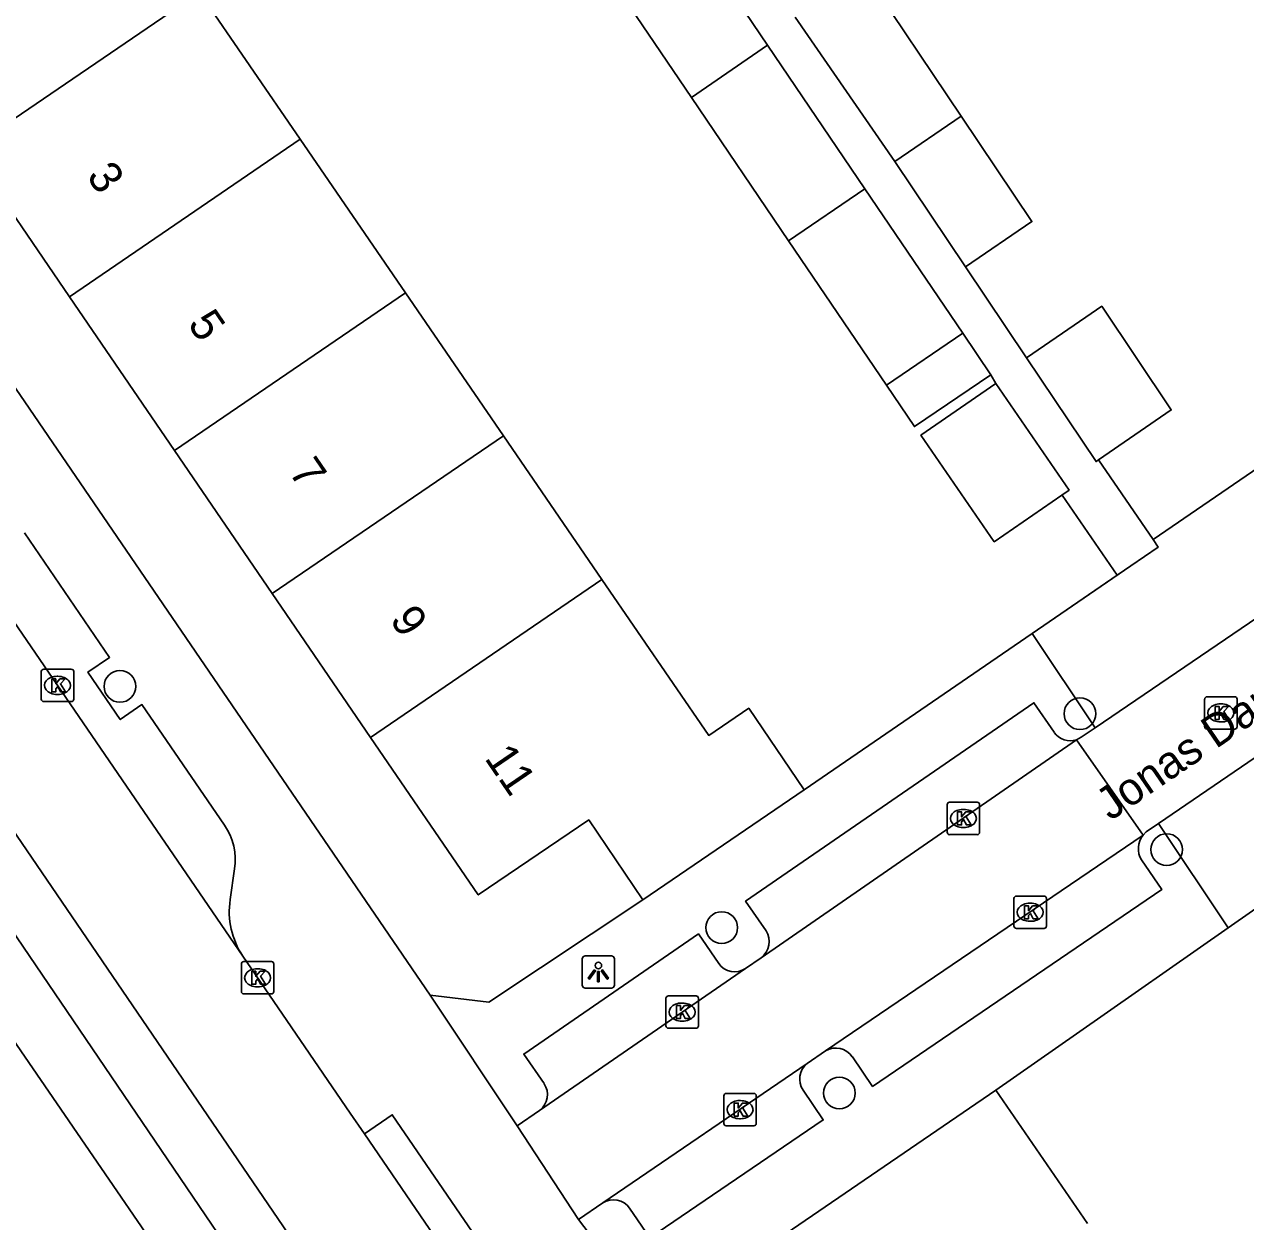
# Model space of a CAD drawing. Extents: x 157466 to 158888, y 383063 to 384677.
# Drawn here: x 158131.78 to 158169.45, y 383840.23 to 383877.18 of the extents above; entities that cross this region are included whole.
import ezdxf

# ---------------------------------------------------------------- set-up
doc = ezdxf.new("R2010")
doc.units = 0
for name, color, linetype in [('IMGEO_Boom', 7, 'Continuous'), ('IMGEO_Kolk', 7, 'Continuous'), ('IMGEO_Lichtpunt', 7, 'Continuous'), ('IMGEO_Muur', 7, 'Continuous'), ('IMGEO_Openbare_ruimte_label', 7, 'Continuous'), ('IMGEO_Pand', 7, 'Continuous'), ('IMGEO_Pand_nummerreeks', 7, 'Continuous'), ('IMGEO_Rijbaan_lokaal_open', 7, 'Continuous'), ('IMGEO_Voetpad_open', 7, 'Continuous')]:
    doc.layers.add(name, color=color, linetype=linetype)

msp = doc.modelspace()

# ---------------------------------------------------------------- linework, layer by layer
at = {"layer": 'IMGEO_Boom'}
for centre in [(158134.726, 383856.744), (158164.34, 383855.9), (158167.017, 383851.709), (158153.293, 383849.301), (158156.921, 383844.195)]:
    msp.add_circle(centre, 0.489, dxfattribs=at)
at = {"layer": 'IMGEO_Kolk'}
for p, q in [((158132.301, 383856.35), (158132.301, 383857.202)), ((158132.376, 383857.276), (158133.228, 383857.276)), ((158132.789, 383857.056), (158132.814, 383857.056)), ((158133.302, 383857.202), (158133.302, 383856.35)), ((158133.228, 383856.276), (158132.376, 383856.276)), ((158132.812, 383856.496), (158132.787, 383856.496)), ((158168.188, 383855.5), (158168.188, 383856.352)), ((158168.263, 383856.426), (158169.115, 383856.426)), ((158169.189, 383856.352), (158169.189, 383855.5)), ((158168.676, 383856.206), (158168.701, 383856.206)), ((158168.699, 383855.646), (158168.674, 383855.646)), ((158169.115, 383855.426), (158168.263, 383855.426)), ((158160.244, 383852.243), (158160.244, 383853.095)), ((158160.319, 383853.169), (158161.171, 383853.169)), ((158160.732, 383852.949), (158160.757, 383852.949)), ((158161.245, 383853.095), (158161.245, 383852.243)), ((158161.171, 383852.169), (158160.319, 383852.169)), ((158160.755, 383852.389), (158160.73, 383852.389)), ((158162.381, 383850.274), (158163.233, 383850.274)), ((158162.306, 383849.348), (158162.306, 383850.2)), ((158162.794, 383850.054), (158162.819, 383850.054)), ((158163.307, 383850.2), (158163.307, 383849.348)), ((158162.817, 383849.494), (158162.792, 383849.494)), ((158163.233, 383849.274), (158162.381, 383849.274)), ((158138.474, 383847.326), (158138.474, 383848.178)), ((158138.549, 383848.252), (158139.401, 383848.252)), ((158138.962, 383848.032), (158138.987, 383848.032)), ((158139.475, 383848.178), (158139.475, 383847.326)), ((158139.401, 383847.252), (158138.549, 383847.252)), ((158138.985, 383847.472), (158138.96, 383847.472)), ((158151.571, 383846.267), (158151.571, 383847.119)), ((158151.646, 383847.193), (158152.498, 383847.193)), ((158152.059, 383846.973), (158152.084, 383846.973)), ((158152.572, 383847.119), (158152.572, 383846.267)), ((158152.498, 383846.193), (158151.646, 383846.193)), ((158152.082, 383846.413), (158152.057, 383846.413)), ((158153.355, 383843.256), (158153.355, 383844.108)), ((158153.43, 383844.182), (158154.282, 383844.182)), ((158153.843, 383843.962), (158153.868, 383843.962)), ((158154.356, 383844.108), (158154.356, 383843.256)), ((158154.282, 383843.182), (158153.43, 383843.182)), ((158153.866, 383843.402), (158153.841, 383843.402))]:
    msp.add_line(p, q, dxfattribs=at)
for points in [[(158132.301, 383856.35), (158132.301, 383857.202)], [(158132.376, 383857.276), (158133.228, 383857.276)], [(158133.302, 383857.202), (158133.302, 383856.35)], [(158132.622, 383856.976), (158132.745, 383856.976), (158132.745, 383856.825), (158132.875, 383856.976), (158133.039, 383856.976), (158132.893, 383856.825), (158133.046, 383856.576), (158132.894, 383856.576), (158132.809, 383856.74), (158132.745, 383856.673), (158132.745, 383856.576), (158132.622, 383856.576), (158132.622, 383856.976)], [(158133.228, 383856.276), (158132.376, 383856.276)], [(158168.188, 383855.5), (158168.188, 383856.352)], [(158168.263, 383856.426), (158169.115, 383856.426)], [(158169.189, 383856.352), (158169.189, 383855.5)], [(158168.509, 383856.126), (158168.632, 383856.126), (158168.632, 383855.975), (158168.762, 383856.126), (158168.926, 383856.126), (158168.78, 383855.975), (158168.933, 383855.726), (158168.781, 383855.726), (158168.696, 383855.89), (158168.632, 383855.823), (158168.632, 383855.726), (158168.509, 383855.726), (158168.509, 383856.126)], [(158169.115, 383855.426), (158168.263, 383855.426)], [(158160.244, 383852.243), (158160.244, 383853.095)], [(158160.319, 383853.169), (158161.171, 383853.169)], [(158161.245, 383853.095), (158161.245, 383852.243)], [(158160.565, 383852.869), (158160.688, 383852.869), (158160.688, 383852.718), (158160.818, 383852.869), (158160.982, 383852.869), (158160.836, 383852.718), (158160.989, 383852.469), (158160.837, 383852.469), (158160.752, 383852.633), (158160.688, 383852.566), (158160.688, 383852.469), (158160.565, 383852.469), (158160.565, 383852.869)], [(158161.171, 383852.169), (158160.319, 383852.169)], [(158162.381, 383850.274), (158163.233, 383850.274)], [(158162.306, 383849.348), (158162.306, 383850.2)], [(158162.627, 383849.974), (158162.75, 383849.974), (158162.75, 383849.823), (158162.88, 383849.974), (158163.044, 383849.974), (158162.898, 383849.823), (158163.051, 383849.574), (158162.899, 383849.574), (158162.814, 383849.738), (158162.75, 383849.671), (158162.75, 383849.574), (158162.627, 383849.574), (158162.627, 383849.974)], [(158163.307, 383850.2), (158163.307, 383849.348)], [(158163.233, 383849.274), (158162.381, 383849.274)], [(158138.474, 383847.326), (158138.474, 383848.178)], [(158138.549, 383848.252), (158139.401, 383848.252)], [(158139.475, 383848.178), (158139.475, 383847.326)], [(158138.795, 383847.952), (158138.918, 383847.952), (158138.918, 383847.801), (158139.048, 383847.952), (158139.212, 383847.952), (158139.066, 383847.801), (158139.219, 383847.552), (158139.067, 383847.552), (158138.982, 383847.716), (158138.918, 383847.649), (158138.918, 383847.552), (158138.795, 383847.552), (158138.795, 383847.952)], [(158139.401, 383847.252), (158138.549, 383847.252)], [(158151.571, 383846.267), (158151.571, 383847.119)], [(158151.646, 383847.193), (158152.498, 383847.193)], [(158151.892, 383846.893), (158152.015, 383846.893), (158152.015, 383846.742), (158152.145, 383846.893), (158152.309, 383846.893), (158152.163, 383846.742), (158152.316, 383846.493), (158152.164, 383846.493), (158152.079, 383846.657), (158152.015, 383846.59), (158152.015, 383846.493), (158151.892, 383846.493), (158151.892, 383846.893)], [(158152.572, 383847.119), (158152.572, 383846.267)], [(158152.498, 383846.193), (158151.646, 383846.193)], [(158153.355, 383843.256), (158153.355, 383844.108)], [(158153.43, 383844.182), (158154.282, 383844.182)], [(158153.676, 383843.882), (158153.799, 383843.882), (158153.799, 383843.731), (158153.929, 383843.882), (158154.093, 383843.882), (158153.947, 383843.731), (158154.1, 383843.482), (158153.948, 383843.482), (158153.863, 383843.646), (158153.799, 383843.579), (158153.799, 383843.482), (158153.676, 383843.482), (158153.676, 383843.882)], [(158154.356, 383844.108), (158154.356, 383843.256)], [(158154.282, 383843.182), (158153.43, 383843.182)]]:
    msp.add_lwpolyline(points, dxfattribs=at)
for centre, start, end in [((158132.378, 383857.2), 91.552, 178.448), ((158132.378, 383857.2), 91.552, 178.448), ((158133.226, 383857.2), 1.552, 88.448), ((158133.226, 383857.2), 1.552, 88.448), ((158132.378, 383856.352), 181.552, 268.448), ((158132.378, 383856.352), 181.552, 268.448), ((158133.226, 383856.352), 271.552, 358.448), ((158133.226, 383856.352), 271.552, 358.448), ((158168.265, 383856.35), 91.552, 178.448), ((158168.265, 383856.35), 91.552, 178.448), ((158169.113, 383856.35), 1.552, 88.448), ((158169.113, 383856.35), 1.552, 88.448), ((158168.265, 383855.502), 181.552, 268.448), ((158168.265, 383855.502), 181.552, 268.448), ((158169.113, 383855.502), 271.552, 358.448), ((158169.113, 383855.502), 271.552, 358.448), ((158160.321, 383853.093), 91.552, 178.448), ((158160.321, 383853.093), 91.552, 178.448), ((158161.169, 383853.093), 1.552, 88.448), ((158161.169, 383853.093), 1.552, 88.448), ((158160.321, 383852.245), 181.552, 268.448), ((158160.321, 383852.245), 181.552, 268.448), ((158161.169, 383852.245), 271.552, 358.448), ((158161.169, 383852.245), 271.552, 358.448), ((158162.383, 383850.198), 91.552, 178.448), ((158162.383, 383850.198), 91.552, 178.448), ((158163.231, 383850.198), 1.552, 88.448), ((158163.231, 383850.198), 1.552, 88.448), ((158162.383, 383849.35), 181.552, 268.448), ((158162.383, 383849.35), 181.552, 268.448), ((158163.231, 383849.35), 271.552, 358.448), ((158163.231, 383849.35), 271.552, 358.448), ((158138.551, 383848.176), 91.552, 178.448), ((158138.551, 383848.176), 91.552, 178.448), ((158139.399, 383848.176), 1.552, 88.448), ((158139.399, 383848.176), 1.552, 88.448), ((158138.551, 383847.328), 181.552, 268.448), ((158138.551, 383847.328), 181.552, 268.448), ((158139.399, 383847.328), 271.552, 358.448), ((158139.399, 383847.328), 271.552, 358.448), ((158151.648, 383847.117), 91.552, 178.448), ((158151.648, 383847.117), 91.552, 178.448), ((158152.496, 383847.117), 1.552, 88.448), ((158152.496, 383847.117), 1.552, 88.448), ((158151.648, 383846.269), 181.552, 268.448), ((158151.648, 383846.269), 181.552, 268.448), ((158152.496, 383846.269), 271.552, 358.448), ((158152.496, 383846.269), 271.552, 358.448), ((158153.432, 383844.106), 91.552, 178.448), ((158153.432, 383844.106), 91.552, 178.448), ((158154.28, 383844.106), 1.552, 88.448), ((158154.28, 383844.106), 1.552, 88.448), ((158153.432, 383843.258), 181.552, 268.448), ((158153.432, 383843.258), 181.552, 268.448), ((158154.28, 383843.258), 271.552, 358.448), ((158154.28, 383843.258), 271.552, 358.448)]:
    msp.add_arc(centre, 0.0765, start, end, dxfattribs=at)
for centre, major_axis, ratio, start_param, end_param in [((158132.788, 383856.776), (-0.387, 0.002), 0.722429, 4.712389, 7.853982), ((158132.813, 383856.776), (-0.39, 0.002), 0.717154, 1.570796, 4.712389), ((158168.675, 383855.926), (-0.387, 0.002), 0.722429, 4.712389, 7.853982), ((158168.7, 383855.926), (-0.39, 0.002), 0.717154, 1.570796, 4.712389), ((158160.731, 383852.669), (-0.387, 0.002), 0.722429, 4.712389, 7.853982), ((158160.756, 383852.669), (-0.39, 0.002), 0.717154, 1.570796, 4.712389), ((158162.793, 383849.774), (-0.387, 0.002), 0.722429, 4.712389, 7.853982), ((158162.818, 383849.774), (-0.39, 0.002), 0.717154, 1.570796, 4.712389), ((158138.961, 383847.752), (-0.387, 0.002), 0.722429, 4.712389, 7.853982), ((158138.986, 383847.752), (-0.39, 0.002), 0.717154, 1.570796, 4.712389), ((158152.058, 383846.693), (-0.387, 0.002), 0.722429, 4.712389, 7.853982), ((158152.083, 383846.693), (-0.39, 0.002), 0.717154, 1.570796, 4.712389), ((158153.842, 383843.682), (-0.387, 0.002), 0.722429, 4.712389, 7.853982), ((158153.867, 383843.682), (-0.39, 0.002), 0.717154, 1.570796, 4.712389)]:
    msp.add_ellipse(centre, major_axis=major_axis, ratio=ratio, start_param=start_param, end_param=end_param, dxfattribs=at)
at = {"layer": 'IMGEO_Lichtpunt'}
for p, q in [((158149.889, 383848.429), (158149.081, 383848.429)), ((158149.889, 383848.429), (158149.081, 383848.429)), ((158148.987, 383848.334), (158148.987, 383847.527)), ((158148.987, 383848.334), (158148.987, 383847.527)), ((158149.983, 383847.527), (158149.983, 383848.334)), ((158149.983, 383847.527), (158149.983, 383848.334)), ((158149.081, 383847.433), (158149.889, 383847.433)), ((158149.081, 383847.433), (158149.889, 383847.433))]:
    msp.add_line(p, q, dxfattribs=at)
for points in [[(158149.361, 383847.998), (158149.4, 383847.97), (158149.212, 383847.708), (158149.174, 383847.735), (158149.361, 383847.998)], [(158149.573, 383847.97), (158149.611, 383847.997), (158149.798, 383847.735), (158149.759, 383847.707), (158149.573, 383847.97)], [(158149.463, 383847.95), (158149.51, 383847.95), (158149.51, 383847.628), (158149.463, 383847.628), (158149.463, 383847.95)]]:
    msp.add_lwpolyline(points, dxfattribs=at)
msp.add_circle((158149.486, 383848.132), 0.0994, dxfattribs=at)
for centre, start, end in [((158149.081, 383848.334), 90, 180), ((158149.081, 383848.334), 90, 180), ((158149.889, 383848.334), 0, 90), ((158149.889, 383848.334), 0, 90), ((158149.081, 383847.527), 180, 270), ((158149.081, 383847.527), 180, 270), ((158149.889, 383847.527), 270, 0), ((158149.889, 383847.527), 270, 360)]:
    msp.add_arc(centre, 0.0946, start, end, dxfattribs=at)
at = {"layer": 'IMGEO_Muur'}
for points in [[(158162.867, 383858.377), (158165.711, 383860.328)], [(158155.839, 383853.557), (158162.867, 383858.377)], [(158164.231, 383846.023), (158161.747, 383844.288)]]:
    msp.add_lwpolyline(points, dxfattribs=at)
at = {"layer": 'IMGEO_Pand'}
for points in [[(158151.49, 383881.283), (158154.708, 383876.532)], [(158152.354, 383874.924), (158149.136, 383879.674)], [(158160.678, 383874.344), (158157.662, 383878.842)], [(158137.177, 383878.174), (158130.062, 383873.313)], [(158137.177, 383878.174), (158140.29, 383873.63)], [(158155.553, 383877.403), (158158.626, 383872.944)], [(158152.354, 383874.924), (158154.708, 383876.532)], [(158154.708, 383876.532), (158157.709, 383872.101)], [(158155.355, 383870.493), (158152.354, 383874.924)], [(158160.678, 383874.344), (158158.626, 383872.944)], [(158160.809, 383869.69), (158162.861, 383871.09), (158160.678, 383874.344)], [(158133.17, 383868.765), (158140.29, 383873.63)], [(158140.29, 383873.63), (158143.534, 383868.895)], [(158133.17, 383868.765), (158130.062, 383873.313)], [(158158.626, 383872.944), (158160.809, 383869.69)], [(158157.709, 383872.101), (158155.355, 383870.493)], [(158157.709, 383872.101), (158160.725, 383867.649)], [(158158.371, 383866.041), (158155.355, 383870.493)], [(158136.409, 383864.025), (158133.17, 383868.765)], [(158143.534, 383868.895), (158136.409, 383864.025)], [(158143.534, 383868.895), (158146.557, 383864.481)], [(158164.916, 383863.738), (158167.156, 383865.28), (158165.013, 383868.476), (158164.525, 383868.143), (158162.688, 383866.89)], [(158158.371, 383866.041), (158160.725, 383867.649)], [(158160.725, 383867.649), (158161.596, 383866.363)], [(158162.688, 383866.89), (158164.838, 383863.684), (158164.916, 383863.738)], [(158161.596, 383866.363), (158159.236, 383864.764), (158158.371, 383866.041)], [(158161.747, 383866.089), (158159.434, 383864.497), (158161.695, 383861.211), (158163.786, 383862.65)], [(158161.747, 383866.089), (158164.008, 383862.803), (158163.786, 383862.65)], [(158139.427, 383859.609), (158146.557, 383864.481)], [(158146.557, 383864.481), (158149.596, 383860.044)], [(158139.427, 383859.609), (158136.409, 383864.025)], [(158142.461, 383855.168), (158149.596, 383860.044)], [(158149.596, 383860.044), (158152.892, 383855.233), (158154.123, 383856.068), (158155.839, 383853.557)], [(158142.461, 383855.168), (158139.427, 383859.609)], [(158150.862, 383850.156), (158149.189, 383852.624), (158145.782, 383850.309), (158142.461, 383855.168)], [(158155.839, 383853.557), (158150.862, 383850.156)], [(158154.662, 383839.435), (158161.747, 383844.288)], [(158164.573, 383840.163), (158161.747, 383844.288)]]:
    msp.add_lwpolyline(points, dxfattribs=at)
at = {"layer": 'IMGEO_Rijbaan_lokaal_open'}
for points in [[(158164.806, 383855.465), (158176.586, 383863.476)], [(158138.516, 383848.421), (158128.796, 383862.631)], [(158159.408, 383811.358), (158151.075, 383823.483), (158125.645, 383860.78)], [(158178.463, 383860.506), (158166.769, 383852.518)], [(158164.231, 383855.099), (158164.383, 383855.174), (158164.806, 383855.465)], [(158154.505, 383848.369), (158164.231, 383855.099)], [(158164.231, 383855.099), (158166.287, 383852.155)], [(158166.769, 383852.518), (158166.388, 383852.257), (158166.287, 383852.155)], [(158166.287, 383852.155), (158156.492, 383845.497)], [(158138.516, 383848.421), (158139.74, 383846.631), (158141.833, 383843.571), (158142.267, 383842.936)], [(158154.028, 383848.039), (158154.505, 383848.369)], [(158147.671, 383843.66), (158154.028, 383848.039)], [(158156.492, 383845.497), (158155.925, 383845.11)], [(158155.925, 383845.11), (158149.62, 383840.802)], [(158146.983, 383843.186), (158147.671, 383843.66)], [(158148.872, 383840.291), (158146.983, 383843.186)], [(158146.706, 383836.446), (158142.267, 383842.936)], [(158149.62, 383840.802), (158148.872, 383840.291)]]:
    msp.add_lwpolyline(points, dxfattribs=at)
at = {"layer": 'IMGEO_Voetpad_open'}
for points in [[(158124.685, 383875.913), (158144.298, 383847.211)], [(158113.406, 383872.129), (158156.487, 383809.272)], [(158160.809, 383869.69), (158162.688, 383866.89)], [(158166.598, 383861.278), (158174.453, 383866.663)], [(158161.596, 383866.363), (158161.747, 383866.089)], [(158164.916, 383863.738), (158166.598, 383861.278)], [(158163.786, 383862.65), (158163.791, 383862.642), (158165.485, 383860.173)], [(158131.781, 383861.483), (158134.408, 383857.641), (158133.74, 383857.184), (158134.736, 383855.722), (158135.407, 383856.181), (158137.953, 383852.458)], [(158165.485, 383860.173), (158166.758, 383861.044), (158166.598, 383861.278)], [(158165.485, 383860.173), (158162.867, 383858.377)], [(158155.839, 383853.557), (158162.867, 383858.377)], [(158162.867, 383858.377), (158164.806, 383855.465)], [(158156.312, 383812.618), (158149.56, 383822.442), (158125.726, 383857.567)], [(158154.657, 383849.202), (158154.029, 383850.113), (158162.92, 383856.239), (158163.549, 383855.327)], [(158166.769, 383852.518), (158168.916, 383849.294)], [(158166.24, 383851.388), (158166.863, 383850.472), (158157.943, 383844.4), (158157.32, 383845.316)], [(158138.264, 383851.111), (158138.126, 383850.163)], [(158168.916, 383849.294), (158171.715, 383851.248)], [(158144.298, 383847.211), (158146.107, 383846.998), (158150.862, 383850.156)], [(158147.81, 383844.484), (158147.182, 383845.395), (158152.571, 383849.108), (158153.199, 383848.197)], [(158161.747, 383844.288), (158164.231, 383846.023), (158168.916, 383849.294)], [(158146.983, 383843.186), (158144.298, 383847.211)], [(158155.802, 383844.282), (158156.425, 383843.367), (158151.072, 383839.723), (158150.449, 383840.639)], [(158142.267, 383842.936), (158143.125, 383843.523), (158147.564, 383837.033), (158146.706, 383836.446)], [(158152.194, 383835.929), (158148.872, 383840.291)]]:
    msp.add_lwpolyline(points, dxfattribs=at)
for centre, radius, start, end in [((158164.041, 383855.666), 0.598, 214.5541, 288.4752), ((158136.394, 383851.389), 1.891, 351.559, 34.4426), ((158166.808, 383851.738), 0.667, 141.3342, 211.6527), ((158140.597, 383849.801), 2.497, 171.6753, 213.5634), ((158154.127, 383848.868), 0.627, 307.1537, 32.1639), ((158153.694, 383848.538), 0.601, 214.6047, 303.814), ((158156.808, 383844.96), 0.623, 34.834, 120.5043), ((158156.325, 383844.627), 0.627, 129.6358, 213.4652), ((158147.317, 383844.143), 0.599, 306.1862, 34.6637), ((158149.952, 383840.299), 0.603, 34.3866, 123.3659)]:
    msp.add_arc(centre, radius, start, end, dxfattribs=at)

# ---------------------------------------------------------------- texts
at = {"layer": 'IMGEO_Openbare_ruimte_label'}
msp.add_text('Jonas Daniël Meyerstraat', height=1, rotation=34.3256, dxfattribs=at).set_placement((158165.279, 383852.578))
at = {"layer": 'IMGEO_Pand_nummerreeks'}
for s, p in [('3', (158133.676, 383872.49)), ('5', (158136.794, 383867.928)), ('7', (158139.912, 383863.365)), ('9', (158143.03, 383858.802)), ('11', (158145.953, 383854.526))]:
    msp.add_text(s, height=1, rotation=304.3476, dxfattribs=at).set_placement(p)

doc.saveas('drawing.dxf')
